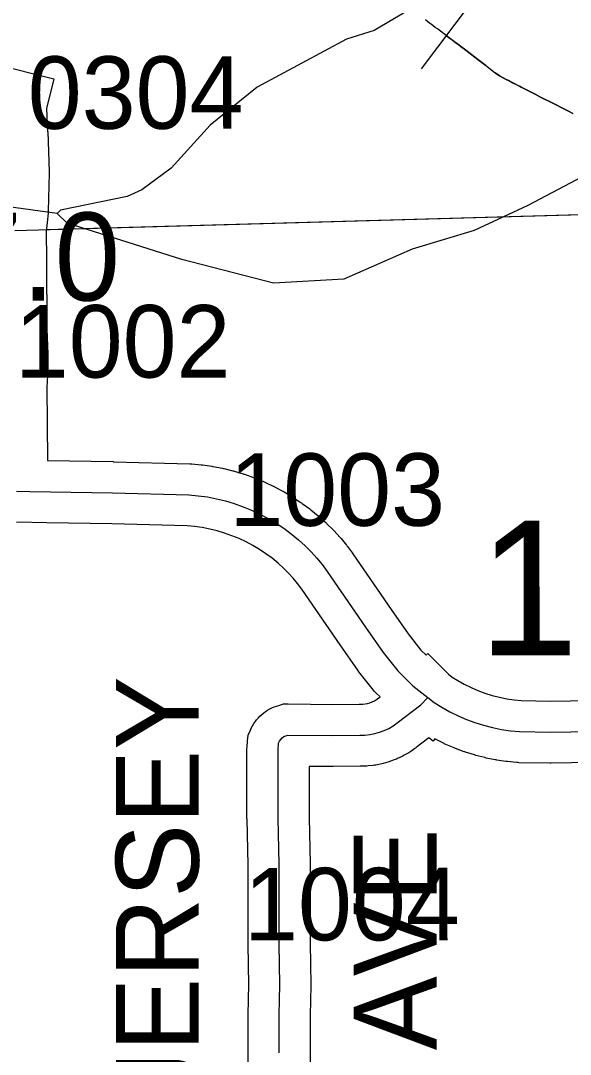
# Model space of a CAD drawing. Extents: x 23.6 to 68.7, y -63 to -29.
# Drawn here: x 41.591 to 42.122, y -41.451 to -40.452 of the extents above; entities that cross this region are included whole.
import ezdxf

# ---------------------------------------------------------------- set-up
doc = ezdxf.new("R2010")
doc.units = 0
for name, color, linetype in [('tdCoHydroRiver', 7, 'Continuous'), ('tdCoPipe', 7, 'Continuous'), ('tdCoSecRdNmbr', 7, 'Continuous'), ('tdCoSecRdTxt', 7, 'Continuous'), ('tdCoSecRteBand', 7, 'Continuous'), ('tdCoSecRteCL', 7, 'Continuous'), ('tdCoSectLine', 7, 'Continuous'), ('tdCoSectLinePart', 7, 'Continuous'), ('tdCoSectNmbr', 7, 'Continuous'), ('tdCoStrucSecCoName', 7, 'Continuous'), ('tdCoSurfAsphalt', 7, 'Continuous'), ('tdCoSurfGravel', 7, 'Continuous')]:
    doc.layers.add(name, color=color, linetype=linetype)

msp = doc.modelspace()

# ---------------------------------------------------------------- linework, layer by layer
at = {"layer": 'tdCoHydroRiver'}
for points in [[(42.72845, -40.17646), (42.72067, -40.18758), (42.6941, -40.21625), (42.65647, -40.24186), (42.59358, -40.2693), (42.50703, -40.29695), (42.46458, -40.31472), (42.41756, -40.34989), (42.37696, -40.39606), (42.36609, -40.41511), (42.35205, -40.4326), (42.34588, -40.44844), (42.3273, -40.4865), (42.29762, -40.51994), (42.24745, -40.55514), (42.16252, -40.58752), (42.08085, -40.63092), (42.02899, -40.65509), (41.96917, -40.67302), (41.90315, -40.70207), (41.83531, -40.70587), (41.7467, -40.68303), (41.63587, -40.64778), (41.62631, -40.6384)], [(41.97011, -40.43939), (41.93244, -40.46185), (41.90569, -40.47), (41.81931, -40.51659), (41.77388, -40.55333), (41.73639, -40.59473), (41.70818, -40.61552), (41.69403, -40.62197), (41.62944, -40.63521), (41.62631, -40.6384)], [(41.62631, -40.6384), (41.45245, -40.6148)]]:
    msp.add_lwpolyline(points, dxfattribs=at)
at = {"layer": 'tdCoPipe'}
msp.add_line((41.97823, -40.49882), (42.02646, -40.43478), dxfattribs=at)
for points in [[(42.12428, -40.54197), (42.12066, -40.54004), (42.11925, -40.53936), (42.11615, -40.53775), (42.10621, -40.53268), (42.09312, -40.52605), (42.0877, -40.5232), (42.08648, -40.5227), (42.08533, -40.5221), (42.07435, -40.51652), (42.07322, -40.51588), (42.06579, -40.51217), (42.06195, -40.51014), (42.05977, -40.50913), (42.05343, -40.50568), (42.04928, -40.50277), (42.04803, -40.50187), (42.04107, -40.49637), (42.0401, -40.49557), (42.03246, -40.48981), (42.02083, -40.48086), (42.01599, -40.47723), (42.01271, -40.47471), (42.01118, -40.47355), (42.00881, -40.47176), (41.99928, -40.46458), (41.99348, -40.46023), (41.9914, -40.45889), (41.98747, -40.4557), (41.98625, -40.45501), (41.98196, -40.45131)], [(42.00234, -40.4668), (42.00885, -40.4717), (42.01122, -40.4735), (42.01275, -40.47466), (42.01603, -40.47718), (42.02087, -40.4808), (42.0325, -40.48975), (42.04014, -40.49552), (42.04111, -40.49632), (42.04807, -40.50181), (42.04932, -40.50271), (42.05346, -40.50562), (42.0598, -40.50907), (42.06198, -40.51008), (42.06582, -40.51211), (42.07325, -40.51582), (42.07438, -40.51646), (42.08536, -40.52204), (42.08651, -40.52264), (42.08773, -40.52314), (42.09315, -40.52599), (42.10624, -40.53263), (42.11619, -40.53769), (42.11928, -40.5393), (42.12069, -40.53998), (42.12431, -40.54191)]]:
    msp.add_lwpolyline(points, dxfattribs=at)
at = {"layer": 'tdCoSecRteBand'}
for points in [[(41.56498, -40.49397), (41.62319, -40.50852), (41.61601, -40.53725), (41.6171, -40.5591), (41.61711, -40.55934), (41.61712, -40.55957), (41.61844, -40.59788), (41.61847, -40.59873), (41.61845, -40.59958), (41.61763, -40.63624), (41.6176, -40.6373), (41.6175, -40.63835), (41.61583, -40.65628), (41.61599, -40.68307), (41.61599, -40.68309), (41.61599, -40.6831), (41.61632, -40.75024), (41.61712, -40.77448), (41.61714, -40.77498), (41.61714, -40.77548), (41.61714, -40.79274), (41.61714, -40.79388), (41.61705, -40.79501), (41.61617, -40.80666), (41.61664, -40.84099), (41.61665, -40.8411), (41.61665, -40.84122), (41.61687, -40.87725), (41.68027, -40.87823), (41.68046, -40.87823), (41.68064, -40.87824), (41.75442, -40.88029), (41.75538, -40.88032), (41.75634, -40.88041), (41.76523, -40.88123), (41.76597, -40.8813), (41.76671, -40.8814), (41.77555, -40.88266), (41.77629, -40.88277), (41.77702, -40.88291), (41.78579, -40.8846), (41.78652, -40.88474), (41.78724, -40.88492), (41.79591, -40.88705), (41.79664, -40.88723), (41.79735, -40.88744), (41.80591, -40.89), (41.80662, -40.89021), (41.80732, -40.89046), (41.81574, -40.89343), (41.81644, -40.89368), (41.81713, -40.89396), (41.8254, -40.89735), (41.82608, -40.89764), (41.82676, -40.89795), (41.83484, -40.90175), (41.83552, -40.90206), (41.83617, -40.90241), (41.84406, -40.90661), (41.84472, -40.90695), (41.84536, -40.90734), (41.85302, -40.91191), (41.85366, -40.91229), (41.85428, -40.91271), (41.86172, -40.91766), (41.86234, -40.91807), (41.86293, -40.91851), (41.87011, -40.92383), (41.87071, -40.92427), (41.87129, -40.92474), (41.87819, -40.93041), (41.87877, -40.93088), (41.87932, -40.93138), (41.88594, -40.93737), (41.88637, -40.93777), (41.88678, -40.93817), (41.8926, -40.94387), (41.89322, -40.94447), (41.8938, -40.94511), (41.89928, -40.95114), (41.89986, -40.95178), (41.9004, -40.95245), (41.90552, -40.95878), (41.90607, -40.95945), (41.90657, -40.96015), (41.91132, -40.96676), (41.91148, -40.96698), (41.91164, -40.96721), (41.9488, -41.021), (41.9653, -41.04466), (41.97757, -41.06017), (41.98263, -41.06517), (41.98413, -41.06366), (42.00422, -41.0836), (42.00766, -41.08632), (42.0131, -41.08974), (42.01943, -41.09328), (42.02594, -41.09649), (42.0326, -41.09936), (42.0394, -41.10188), (42.04633, -41.10405), (42.05336, -41.10586), (42.06047, -41.1073), (42.06764, -41.10837), (42.07449, -41.10904), (42.10278, -41.10962)], [(41.81074, -41.47943), (41.81074, -41.44943), (41.81074, -41.41326), (41.81074, -41.4131), (41.81074, -41.41294), (41.8109, -41.39733), (41.81091, -41.39712), (41.81091, -41.39692), (41.81123, -41.38388), (41.81058, -41.34421), (41.81057, -41.34391), (41.81057, -41.34361), (41.81074, -41.29944), (41.81074, -41.26766), (41.8096, -41.22349), (41.80959, -41.2231), (41.80959, -41.22272), (41.80959, -41.15646), (41.80959, -41.15528), (41.80968, -41.1541), (41.81017, -41.14785), (41.8106, -41.14244), (41.8129, -41.13752), (41.81378, -41.13563), (41.81484, -41.13336), (41.81626, -41.1313), (41.81744, -41.12959), (41.81886, -41.12752), (41.82061, -41.12573), (41.82206, -41.12423), (41.8238, -41.12243), (41.82582, -41.12095), (41.8275, -41.11971), (41.82951, -41.11823), (41.83175, -41.1171), (41.83361, -41.11616), (41.83584, -41.11503), (41.83824, -41.11429), (41.84023, -41.11367), (41.84474, -41.11227), (41.84946, -41.11232), (41.89251, -41.11281), (41.91794, -41.11249), (41.92134, -41.1124), (41.92368, -41.11215), (41.92598, -41.1117), (41.92824, -41.11107), (41.93044, -41.11025), (41.93256, -41.10924), (41.93459, -41.10807), (41.9369, -41.10646), (41.93811, -41.10553), (41.93412, -41.1016), (41.9328, -41.1003), (41.93165, -41.09884), (41.91768, -41.08117), (41.91712, -41.08046), (41.9166, -41.07972), (41.89955, -41.05527), (41.89951, -41.05521), (41.89947, -41.05516), (41.86243, -41.00154), (41.85835, -40.99585), (41.85431, -40.99087), (41.84999, -40.98613), (41.84521, -40.98144), (41.83957, -40.97633), (41.83382, -40.97161), (41.82783, -40.96718), (41.82164, -40.96305), (41.81525, -40.95924), (41.80867, -40.95575), (41.80193, -40.95258), (41.79505, -40.94976), (41.78803, -40.94727), (41.78089, -40.94514), (41.77366, -40.94337), (41.76635, -40.94196), (41.75898, -40.94091), (41.75179, -40.94024), (41.67916, -40.93822), (41.61629, -40.93725), (41.61629, -40.93747), (41.58695, -40.93664)], [(42.10278, -41.10962), (42.21934, -41.10758), (42.3999, -41.10429), (42.52518, -41.10141), (42.52533, -41.10141), (42.52548, -41.10141), (42.57512, -41.10076), (42.66749, -41.09956), (42.66754, -41.09956), (42.66759, -41.09956), (42.7736, -41.09853), (42.9172, -41.09689), (43.0582, -41.09506)], [(42.2204, -41.16757), (42.10326, -41.16962), (42.10269, -41.16963), (42.10212, -41.16962), (42.07212, -41.169), (42.07097, -41.16898), (42.06983, -41.16887), (42.06107, -41.16802), (42.0603, -41.16794), (42.05953, -41.16783), (42.05082, -41.16652), (42.05006, -41.16641), (42.0493, -41.16626), (42.04067, -41.16451), (42.03991, -41.16435), (42.03916, -41.16416), (42.03063, -41.16197), (42.02988, -41.16177), (42.02914, -41.16154), (42.02074, -41.15891), (42.02, -41.15868), (42.01927, -41.15841), (42.01102, -41.15535), (42.01029, -41.15508), (42.00958, -41.15477), (42.00149, -41.15129), (42.00078, -41.15098), (42.00009, -41.15064), (41.99219, -41.14675), (41.9915, -41.1464), (41.99092, -41.14608), (41.98923, -41.14822), (41.98514, -41.14499), (41.97305, -41.15436), (41.97244, -41.15484), (41.9718, -41.15528), (41.96782, -41.15805), (41.96679, -41.15876), (41.96571, -41.15938), (41.96152, -41.16181), (41.96044, -41.16243), (41.95931, -41.16297), (41.95493, -41.16504), (41.9538, -41.16557), (41.95263, -41.16601), (41.94809, -41.1677), (41.94692, -41.16814), (41.94572, -41.16848), (41.94105, -41.16979), (41.93985, -41.17013), (41.93863, -41.17037), (41.93387, -41.17129), (41.93264, -41.17153), (41.9314, -41.17167), (41.92659, -41.17219), (41.92534, -41.17232), (41.9241, -41.17235), (41.91925, -41.17248), (41.91907, -41.17248), (41.91888, -41.17248), (41.89291, -41.17281), (41.89254, -41.17282), (41.89218, -41.17281), (41.86959, -41.17256), (41.86959, -41.22233), (41.87073, -41.26649), (41.87074, -41.26688), (41.87074, -41.26727), (41.87074, -41.29949), (41.87074, -41.29955), (41.87074, -41.2996), (41.87057, -41.34353), (41.87123, -41.38351), (41.87124, -41.38411), (41.87122, -41.38472), (41.8709, -41.39816), (41.87074, -41.41342), (41.87074, -41.44943), (41.87074, -41.47943)]]:
    msp.add_lwpolyline(points, dxfattribs=at)
at = {"layer": 'tdCoSecRteCL'}
for points in [[(41.58714, -40.90664), (41.59986, -40.90699), (41.67981, -40.90823), (41.75358, -40.91028), (41.76248, -40.9111), (41.77132, -40.91236), (41.78009, -40.91406), (41.78876, -40.91619), (41.79732, -40.91874), (41.80574, -40.92172), (41.81401, -40.92511), (41.82209, -40.92891), (41.82998, -40.9331), (41.83765, -40.93767), (41.84508, -40.94263), (41.85226, -40.94794), (41.85917, -40.9536), (41.86579, -40.9596), (41.87161, -40.9653), (41.87708, -40.97132), (41.88221, -40.97765), (41.88696, -40.98426), (41.92415, -41.03811), (41.94121, -41.06256), (41.95518, -41.08023), (41.96977, -41.09462), (41.98428, -41.10608)], [(41.84074, -41.44943), (41.84074, -41.41326), (41.8409, -41.39764), (41.84123, -41.384), (41.84057, -41.34372), (41.84074, -41.29949), (41.84074, -41.26727), (41.83959, -41.22272), (41.83959, -41.15646), (41.84008, -41.15021), (41.84096, -41.14832), (41.84214, -41.14661), (41.84359, -41.14511), (41.84527, -41.14388), (41.84713, -41.14294), (41.84912, -41.14232), (41.89253, -41.14281), (41.9185, -41.14249), (41.92334, -41.14236), (41.92816, -41.14184), (41.93292, -41.14092), (41.93758, -41.1396), (41.94212, -41.13791), (41.9465, -41.13584), (41.95069, -41.13341), (41.95467, -41.13065), (41.97736, -41.11306), (41.98428, -41.10608)], [(41.98428, -41.10608), (41.99033, -41.11085), (41.99778, -41.11554), (42.00546, -41.11984), (42.01336, -41.12374), (42.02145, -41.12722), (42.0297, -41.13028), (42.0381, -41.13291), (42.04663, -41.1351), (42.05526, -41.13685), (42.06397, -41.13816), (42.07273, -41.13901), (42.10274, -41.13963), (42.21988, -41.13757), (42.40051, -41.13428), (42.52587, -41.13141), (42.57551, -41.13076), (42.66788, -41.12956), (42.77392, -41.12853), (42.91757, -41.12688), (43.06039, -41.12503), (43.08841, -41.12503)]]:
    msp.add_lwpolyline(points, dxfattribs=at)
at = {"layer": 'tdCoSectLine'}
msp.add_lwpolyline([(41.58549, -40.65496), (42.5785, -40.62684)], dxfattribs=at)
at = {"layer": 'tdCoSectLinePart'}
msp.add_lwpolyline([(41.61568, -40.6541), (42.5785, -40.62684)], dxfattribs=at)
at = {"layer": 'tdCoSurfAsphalt'}
msp.add_lwpolyline([(41.58714, -40.90664), (41.59986, -40.90699), (41.67981, -40.90823), (41.75358, -40.91028), (41.76248, -40.9111), (41.77132, -40.91236), (41.78009, -40.91406), (41.78876, -40.91619), (41.79732, -40.91874), (41.80574, -40.92172), (41.81401, -40.92511), (41.82209, -40.92891), (41.82998, -40.9331), (41.83765, -40.93767), (41.84508, -40.94263), (41.85226, -40.94794), (41.85917, -40.9536), (41.86579, -40.9596), (41.87161, -40.9653), (41.87708, -40.97132), (41.88221, -40.97765), (41.88696, -40.98426), (41.92415, -41.03811), (41.94121, -41.06256), (41.95518, -41.08023), (41.96977, -41.09462), (41.98428, -41.10608), (41.99033, -41.11085), (41.99778, -41.11554), (42.00546, -41.11984), (42.01336, -41.12374), (42.02145, -41.12722), (42.0297, -41.13028), (42.0381, -41.13291), (42.04663, -41.1351), (42.05526, -41.13685), (42.06397, -41.13816), (42.07273, -41.13901), (42.10274, -41.13963), (42.21988, -41.13757)], dxfattribs=at)
at = {"layer": 'tdCoSurfGravel'}
msp.add_lwpolyline([(41.84074, -41.44943), (41.84074, -41.41326), (41.8409, -41.39764), (41.84123, -41.384), (41.84057, -41.34372), (41.84074, -41.29949), (41.84074, -41.26727), (41.83959, -41.22272), (41.83959, -41.15646), (41.84008, -41.15021), (41.84096, -41.14832), (41.84214, -41.14661), (41.84359, -41.14511), (41.84527, -41.14388), (41.84713, -41.14294), (41.84912, -41.14232), (41.89253, -41.14281), (41.9185, -41.14249), (41.92334, -41.14236), (41.92816, -41.14184), (41.93292, -41.14092), (41.93758, -41.1396), (41.94212, -41.13791), (41.9465, -41.13584), (41.95069, -41.13341), (41.95467, -41.13065), (41.97736, -41.11306), (41.98428, -41.10608)], dxfattribs=at)

# ---------------------------------------------------------------- texts
at = {"layer": 'tdCoSecRdNmbr'}
for s, p in [('0304', (41.59791, -40.55676)), ('1002', (41.58542, -40.79707)), ('1003', (41.79258, -40.9403)), ('1004', (41.80676, -41.34067))]:
    msp.add_text(s, height=0.07, rotation=0.03266, dxfattribs=at).set_placement(p)
at = {"layer": 'tdCoSecRdTxt'}
for s, p in [('JERSEY', (41.76295, -41.50163)), ('AVE', (41.99259, -41.4467))]:
    msp.add_text(s, height=0.08, rotation=90, dxfattribs=at).set_placement(p)
at = {"layer": 'tdCoSectNmbr'}
msp.add_text('10', height=0.13, rotation=0.03278, dxfattribs=at).set_placement((42.033, -41.06526))
at = {"layer": 'tdCoStrucSecCoName'}
msp.add_text('MD091297.0', height=0.085, dxfattribs=at).set_placement((41.03621, -40.72262))

doc.saveas('drawing.dxf')
